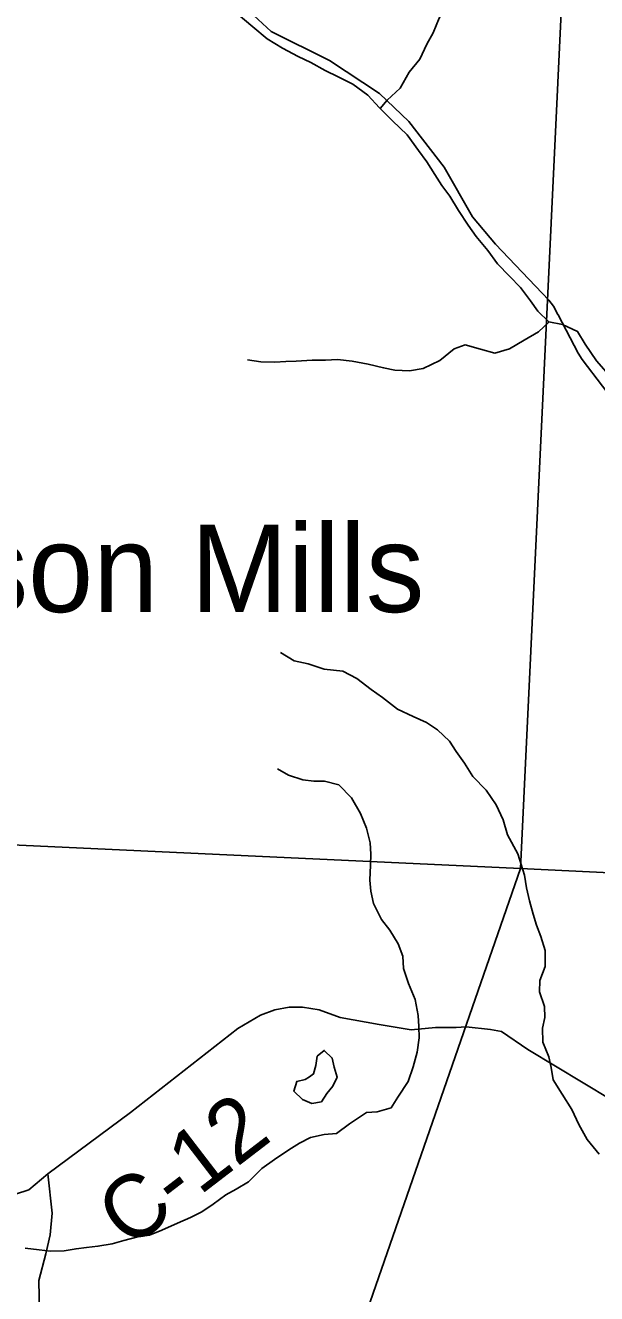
# Model space of a CAD drawing. Extents: x 1624196 to 2029251, y 146837 to 440034.
# Drawn here: x 1877570 to 1880295, y 299757 to 305803 of the extents above; entities that cross this region are included whole.
import ezdxf

# ---------------------------------------------------------------- set-up
doc = ezdxf.new("R2010")
doc.units = 0
for name, color, linetype in [('GM_X_County_Road', 7, 'Continuous'), ('GM_X_County_Road_Text', 7, 'Continuous'), ('GM_X_Minor_Lake', 7, 'Continuous'), ('GM_X_Minor_River', 7, 'Continuous'), ('GM_X_Section', 7, 'Continuous'), ('GM_X_Township_Road', 7, 'Continuous'), ('GM_X_Township_Subdivision', 7, 'Continuous'), ('GM_X_Unincorporated_Text', 7, 'Continuous')]:
    doc.layers.add(name, color=color, linetype=linetype)

msp = doc.modelspace()

# ---------------------------------------------------------------- linework, layer by layer
at = {"layer": 'GM_X_County_Road'}
msp.add_lwpolyline([(1877463.4, 300211.3), (1877586.3, 300251.8), (1877677, 300328), (1878070.7, 300620.6), (1878583.6, 301021.1), (1878690.7, 301083.9), (1878759.3, 301110.1), (1878827.6, 301122.2), (1878891.9, 301122.8), (1878971.9, 301110.3), (1879071.7, 301072.9), (1879257.9, 301040.4), (1879410, 301014.3), (1879526.5, 301024.9), (1879625, 301025.6), (1879672.4, 301028.8), (1879788.5, 301015.4), (1879841.2, 301006.7), (1879966.5, 300920.8), (1880363.2, 300682.4)], dxfattribs=at)
at = {"layer": 'GM_X_Minor_Lake'}
for points in [[(1879008.6, 300711.3), (1879036.8, 300745.3), (1879057, 300789.3), (1879043.2, 300835.5), (1879033.4, 300879.7), (1878995.5, 300915.9), (1878961.3, 300888), (1878955.1, 300843.9), (1878944.9, 300803.9), (1878924.5, 300790.7)], [(1878924.5, 300790.7), (1878904.7, 300778), (1878864.6, 300768.1), (1878850.4, 300722.1), (1878892.3, 300681.8), (1878936.3, 300663.6), (1878982.4, 300671.4), (1879008.6, 300711.3)]]:
    msp.add_lwpolyline(points, dxfattribs=at)
at = {"layer": 'GM_X_Minor_River'}
for points in [[(1879262.9, 305407.1), (1879296.1, 305446.1), (1879358.5, 305504), (1879400.9, 305580), (1879451.2, 305641.9), (1879485.6, 305713.9), (1879515.9, 305767.9), (1879544.2, 305838), (1879570.5, 305890), (1879590.8, 305956.1), (1879601.1, 306018.2), (1879605.3, 306070.3), (1879603.6, 306132.5), (1879607.9, 306184.6), (1879622.2, 306252.7), (1879636.5, 306322.8), (1879717.3, 306470.8), (1879771.6, 306530.7), (1879800, 306594.8), (1879860.4, 306666.7), (1879904.7, 306728.6)], [(1880351.9, 304138), (1880294.1, 304204.4), (1880240.3, 304282.8), (1880204.6, 304343.1), (1880132.6, 304377.6), (1880066.6, 304389.9), (1880014.7, 304440.2), (1879978.9, 304490.5), (1879931.1, 304552.9), (1879879.3, 304607.3), (1879821.4, 304665.7), (1879775.6, 304730.1), (1879719.8, 304796.5), (1879682, 304850.8), (1879636.3, 304921.2), (1879594.5, 304989.6), (1879556.7, 305039.9), (1879522.9, 305092.1), (1879485.1, 305152.5), (1879445.3, 305206.8), (1879391.5, 305281.2), (1879321.7, 305347.7), (1879259.9, 305410.2), (1879204.1, 305470.6), (1879132.2, 305523), (1879062.2, 305557.4), (1879000.3, 305587.8), (1878932.3, 305626.2), (1878870.4, 305654.5), (1878796.5, 305695), (1878722.5, 305739.4), (1878654.7, 305795.9), (1878584.8, 305854.3)], [(1880069, 304389.4), (1880018.3, 304342), (1879950, 304302.2), (1879879.7, 304260.4), (1879809.5, 304240.7), (1879741.5, 304259), (1879667.5, 304279.4), (1879615.3, 304261.6), (1879547, 304205.8), (1879466.7, 304168), (1879402.5, 304156.3), (1879332.4, 304158.6), (1879278.4, 304170.9), (1879204.4, 304187.3), (1879128.3, 304201.7), (1879058.2, 304210), (1879002.1, 304206.2), (1878938, 304206.5), (1878861.9, 304202.9), (1878811.8, 304201.1), (1878759.7, 304197.3), (1878693.7, 304199.6), (1878629.6, 304207.9)], [(1880307.3, 300420.7), (1880249.5, 300491.1), (1880209.7, 300563.5), (1880176, 300633.8), (1880130.3, 300708.2), (1880088.5, 300776.6), (1880078.8, 300834.8), (1880067, 300885), (1880039.2, 300955.3), (1880037.5, 301021.5), (1880047.8, 301073.5), (1880046, 301125.7), (1880022.3, 301196), (1880024.5, 301250.1), (1880048.9, 301316.1), (1880049.2, 301392.3), (1880029.5, 301458.6), (1880007.7, 301512.8), (1879991.9, 301565), (1879974.1, 301629.3), (1879960.4, 301691.5), (1879950.7, 301751.7), (1879934.9, 301801.9), (1879919.1, 301854.1), (1879869.4, 301944.5), (1879849.7, 302014.8), (1879815.9, 302087.1), (1879768.2, 302157.5), (1879704.4, 302222), (1879664.6, 302286.3), (1879624.8, 302340.7), (1879593, 302390.9), (1879535.1, 302445.3), (1879483.2, 302479.7), (1879419.2, 302508), (1879345.3, 302542.5), (1879273.4, 302598.9), (1879219.5, 302637.3), (1879151.6, 302689.7), (1879083.7, 302724.1), (1878995.6, 302734.5), (1878919.6, 302758.9), (1878851.5, 302773.3), (1878787.6, 302813.7)], [(1879065.2, 302182.8), (1878997.2, 302199.2), (1878945.1, 302199.4), (1878893.1, 302205.6), (1878825.1, 302228), (1878773.1, 302258.3)], [(1877569.1, 299974), (1877635.2, 299965.7), (1877689.2, 299959.5), (1877755.3, 299961.2), (1877811.5, 299970.9), (1877861.6, 299976.7), (1877915.7, 299982.5), (1877983.8, 299994.2), (1878040, 300010), (1878106.2, 300027.7), (1878162.3, 300035.5), (1878220.5, 300059.3), (1878294.7, 300093), (1878357, 300118.8), (1878411.2, 300146.6), (1878465.4, 300182.5), (1878525.7, 300228.3), (1878575.9, 300254.2), (1878634.1, 300290), (1878698.5, 300353.8), (1878758.8, 300395.7), (1878827.1, 300441.5), (1878877.3, 300473.3), (1878929.5, 300501.2), (1878995.7, 300514.9), (1879053.8, 300520.7), (1879116.1, 300566.5), (1879196.5, 300620.3), (1879248.6, 300624), (1879314.7, 300641.8), (1879347, 300693.8), (1879395.4, 300767.7), (1879419.8, 300837.8), (1879438.1, 300907.9), (1879448.4, 300976), (1879446.7, 301030.1), (1879442.9, 301082.3), (1879429.2, 301158.6), (1879397.5, 301234.9), (1879373.8, 301307.2), (1879370.1, 301365.4), (1879348.3, 301423.6), (1879308.5, 301490), (1879268.7, 301540.3), (1879231, 301616.6), (1879217.2, 301674.8), (1879213.4, 301727), (1879215.8, 301799.2), (1879218, 301851.3), (1879214.2, 301905.4), (1879196.5, 301975.7), (1879168.8, 302046), (1879125, 302120.4), (1879065.2, 302182.8)]]:
    msp.add_lwpolyline(points, dxfattribs=at)
at = {"layer": 'GM_X_Section'}
for points in [[(1874682.9, 307506.1), (1878644.1, 307200.5), (1880190.4, 307237.3), (1879931.8, 301783.7), (1874428.2, 302038.5)], [(1880190.4, 307237.3), (1883959, 307330.4), (1883644.9, 302029), (1883619.5, 301605.1), (1879931.8, 301783.7)], [(1874428.2, 302038.5), (1879931.8, 301783.7), (1878929.8, 298896.9), (1878822.5, 296179), (1874113.3, 296521.2)], [(1879931.8, 301783.7), (1883619.5, 301605.1), (1883310.2, 296579.7), (1883261.6, 295811.8), (1878822.5, 296179), (1878929.8, 298896.9)]]:
    msp.add_lwpolyline(points, close=True, dxfattribs=at)
at = {"layer": 'GM_X_Township_Road'}
for points in [[(1877409.5, 305818.8), (1877714.2, 305955.3), (1877974.5, 306072.3), (1878029.7, 306090), (1878111.2, 306105.9), (1878210.9, 306119.4), (1878231.3, 306118.9), (1878249.4, 306117.2), (1878401.5, 306062.3), (1878515, 305985), (1878742.9, 305773.4), (1879020, 305635.3), (1879258.6, 305477.8), (1879399.3, 305345.5), (1879566.9, 305126.7), (1879702.2, 304890.2), (1879812.8, 304760.4), (1880066.9, 304492.9), (1880089.7, 304463.9), (1880110.6, 304424)], [(1880110.6, 304424), (1880111.3, 304422.7), (1880207.1, 304239.7), (1880225.5, 304209.8), (1880420, 303956.1), (1880555.2, 303862), (1880596.9, 303824.7), (1880639.9, 303770.4), (1880661.8, 303728.2), (1880695.4, 303543.2), (1880715.7, 303105.6), (1880756.9, 302738), (1880806.2, 302335.5)]]:
    msp.add_lwpolyline(points, dxfattribs=at)
at = {"layer": 'GM_X_Township_Subdivision'}
msp.add_lwpolyline([(1878570.1, 298323.2), (1878408.3, 298341.4), (1878302.6, 298360.8), (1878226.7, 298367.8), (1878100.6, 298361.5), (1878056.2, 298480.3), (1878018.5, 298655.2), (1877988.3, 298791.9), (1877952.1, 298932.6), (1877856.4, 299108.2), (1877773.4, 299187.5), (1877706.1, 299236.5), (1877691.3, 299328.8), (1877688.4, 299417.1), (1877691.1, 299469.1), (1877648.3, 299561.9), (1877637.6, 299662.2), (1877633.7, 299818.6), (1877667.3, 299946.4), (1877688.5, 300036.3), (1877697.9, 300140.3), (1877677, 300328)], dxfattribs=at)

# ---------------------------------------------------------------- texts
at = {"layer": 'GM_X_County_Road_Text'}
msp.add_text('C-12', height=300, rotation=37.48651, dxfattribs=at).set_placement((1878064.5, 299963.7))
at = {"layer": 'GM_X_Unincorporated_Text'}
msp.add_text('Harrison Mills', height=417, rotation=0.00001, dxfattribs=at).set_placement((1876095.9, 303006.1))

doc.saveas('drawing.dxf')
